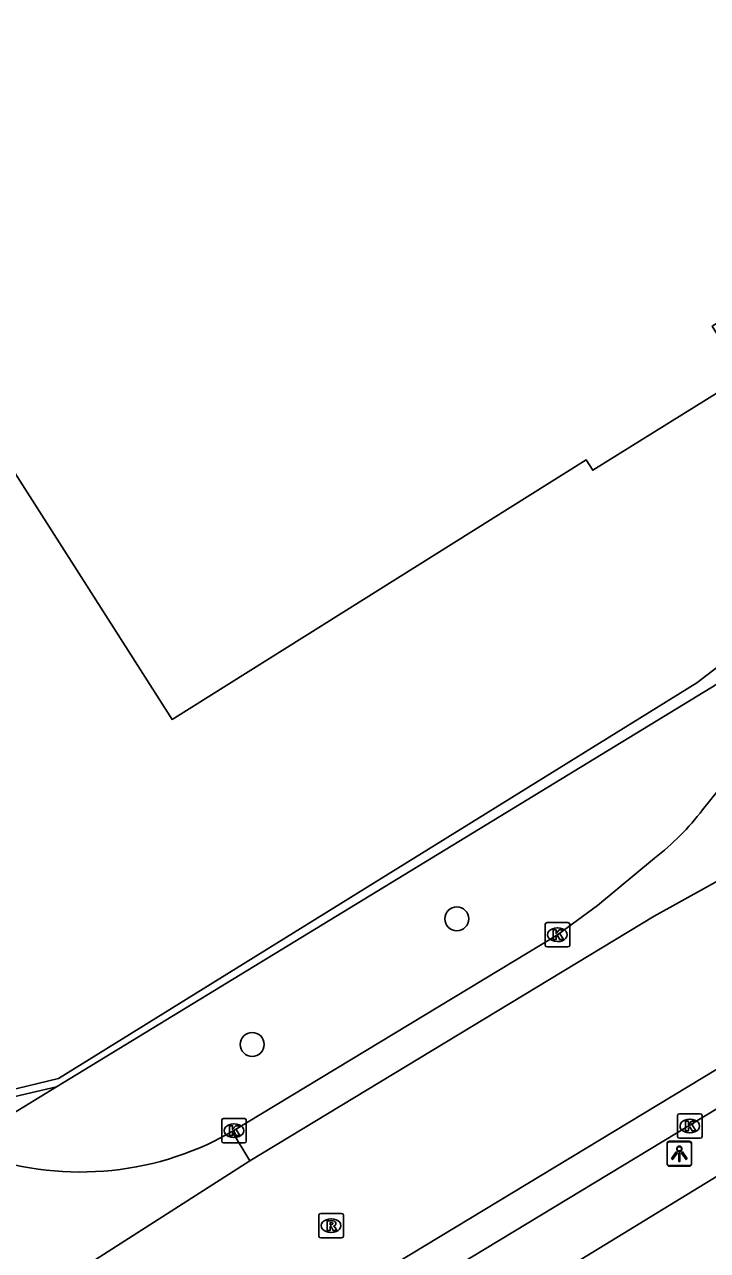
# Model space of a CAD drawing. Extents: x 156651 to 158072, y 387631 to 388990.
# Drawn here: x 157885.1 to 157913, y 388531.2 to 388581.4 of the extents above; entities that cross this region are included whole.
import ezdxf

# ---------------------------------------------------------------- set-up
doc = ezdxf.new("R2010")
doc.units = 0
for name, color, linetype in [('IMGEO_Boom', 7, 'Continuous'), ('IMGEO_Groenvoorziening', 7, 'Continuous'), ('IMGEO_Hek', 7, 'Continuous'), ('IMGEO_Kolk', 7, 'Continuous'), ('IMGEO_Lichtpunt', 7, 'Continuous'), ('IMGEO_Pand', 7, 'Continuous'), ('IMGEO_Rijbaan_lokaal_gesloten', 7, 'Continuous'), ('IMGEO_Rijbaan_lokaal_open', 7, 'Continuous'), ('IMGEO_Rioolput', 7, 'Continuous'), ('IMGEO_Voetpad_open', 7, 'Continuous')]:
    doc.layers.add(name, color=color, linetype=linetype)

msp = doc.modelspace()

# ---------------------------------------------------------------- linework, layer by layer
at = {"layer": 'IMGEO_Boom'}
for centre in [(157902.787, 388544.79), (157894.432, 388539.655)]:
    msp.add_circle(centre, 0.489, dxfattribs=at)
at = {"layer": 'IMGEO_Groenvoorziening'}
msp.add_lwpolyline([(157876.307, 388544.438), (157879.966, 388539.6), (157881.966, 388538.145), (157884.382, 388537.75), (157886.516, 388538.265), (157912.593, 388554.443), (157921.94, 388561.605), (157926.695, 388564.507), (157935.759, 388570.044)], dxfattribs=at)
at = {"layer": 'IMGEO_Hek'}
for points in [[(157926.695, 388564.507), (157921.94, 388561.605), (157912.593, 388554.443), (157886.516, 388538.265), (157884.382, 388537.75), (157881.966, 388538.145), (157879.966, 388539.6), (157876.307, 388544.438)], [(157919.17, 388537.784), (157901.376, 388526.898)]]:
    msp.add_lwpolyline(points, dxfattribs=at)
at = {"layer": 'IMGEO_Kolk'}
for p, q in [((157906.4, 388543.714), (157906.4, 388544.566)), ((157906.475, 388544.64), (157907.327, 388544.64)), ((157907.401, 388544.566), (157907.401, 388543.714)), ((157906.888, 388544.42), (157906.913, 388544.42)), ((157907.327, 388543.64), (157906.475, 388543.64)), ((157906.911, 388543.86), (157906.886, 388543.86)), ((157893.186, 388535.702), (157893.186, 388536.554)), ((157893.261, 388536.628), (157894.113, 388536.628)), ((157894.187, 388536.554), (157894.187, 388535.702)), ((157911.807, 388535.895), (157911.807, 388536.747)), ((157911.882, 388536.821), (157912.734, 388536.821)), ((157912.295, 388536.601), (157912.32, 388536.601)), ((157912.808, 388536.747), (157912.808, 388535.895)), ((157893.674, 388536.408), (157893.699, 388536.408)), ((157912.318, 388536.041), (157912.293, 388536.041)), ((157894.113, 388535.628), (157893.261, 388535.628)), ((157893.697, 388535.848), (157893.672, 388535.848)), ((157912.734, 388535.821), (157911.882, 388535.821))]:
    msp.add_line(p, q, dxfattribs=at)
for points in [[(157906.4, 388543.714), (157906.4, 388544.566)], [(157906.475, 388544.64), (157907.327, 388544.64)], [(157907.401, 388544.566), (157907.401, 388543.714)], [(157906.721, 388544.34), (157906.844, 388544.34), (157906.844, 388544.189), (157906.974, 388544.34), (157907.138, 388544.34), (157906.992, 388544.189), (157907.145, 388543.94), (157906.993, 388543.94), (157906.908, 388544.104), (157906.844, 388544.037), (157906.844, 388543.94), (157906.721, 388543.94), (157906.721, 388544.34)], [(157907.327, 388543.64), (157906.475, 388543.64)], [(157893.186, 388535.702), (157893.186, 388536.554)], [(157893.261, 388536.628), (157894.113, 388536.628)], [(157894.187, 388536.554), (157894.187, 388535.702)], [(157911.807, 388535.895), (157911.807, 388536.747)], [(157911.882, 388536.821), (157912.734, 388536.821)], [(157912.128, 388536.521), (157912.251, 388536.521), (157912.251, 388536.37), (157912.381, 388536.521), (157912.545, 388536.521), (157912.399, 388536.37), (157912.552, 388536.121), (157912.4, 388536.121), (157912.315, 388536.285), (157912.251, 388536.218), (157912.251, 388536.121), (157912.128, 388536.121), (157912.128, 388536.521)], [(157912.808, 388536.747), (157912.808, 388535.895)], [(157893.507, 388536.328), (157893.63, 388536.328), (157893.63, 388536.177), (157893.76, 388536.328), (157893.924, 388536.328), (157893.778, 388536.177), (157893.931, 388535.928), (157893.779, 388535.928), (157893.694, 388536.092), (157893.63, 388536.025), (157893.63, 388535.928), (157893.507, 388535.928), (157893.507, 388536.328)], [(157894.113, 388535.628), (157893.261, 388535.628)], [(157912.734, 388535.821), (157911.882, 388535.821)]]:
    msp.add_lwpolyline(points, dxfattribs=at)
for centre, start, end in [((157906.477, 388544.564), 91.552, 178.448), ((157906.477, 388544.564), 91.552, 178.448), ((157907.325, 388544.564), 1.552, 88.448), ((157907.325, 388544.564), 1.552, 88.448), ((157906.477, 388543.716), 181.552, 268.448), ((157906.477, 388543.716), 181.552, 268.448), ((157907.325, 388543.716), 271.552, 358.448), ((157907.325, 388543.716), 271.552, 358.448), ((157893.263, 388536.552), 91.552, 178.448), ((157893.263, 388536.552), 91.552, 178.448), ((157894.111, 388536.552), 1.552, 88.448), ((157894.111, 388536.552), 1.552, 88.448), ((157911.884, 388536.745), 91.552, 178.448), ((157911.884, 388536.745), 91.552, 178.448), ((157912.732, 388536.745), 1.552, 88.448), ((157912.732, 388536.745), 1.552, 88.448), ((157893.263, 388535.704), 181.552, 268.448), ((157893.263, 388535.704), 181.552, 268.448), ((157894.111, 388535.704), 271.552, 358.448), ((157894.111, 388535.704), 271.552, 358.448), ((157911.884, 388535.897), 181.552, 268.448), ((157911.884, 388535.897), 181.552, 268.448), ((157912.732, 388535.897), 271.552, 358.448), ((157912.732, 388535.897), 271.552, 358.448)]:
    msp.add_arc(centre, 0.0765, start, end, dxfattribs=at)
for centre, major_axis, ratio, start_param, end_param in [((157906.887, 388544.14), (-0.387, 0.002), 0.722429, 4.712389, 7.853982), ((157906.912, 388544.14), (-0.39, 0.002), 0.717154, 1.570796, 4.712389), ((157912.294, 388536.321), (-0.387, 0.002), 0.722429, 4.712389, 7.853982), ((157912.319, 388536.321), (-0.39, 0.002), 0.717154, 1.570796, 4.712389), ((157893.673, 388536.128), (-0.387, 0.002), 0.722429, 4.712389, 7.853982), ((157893.698, 388536.128), (-0.39, 0.002), 0.717154, 1.570796, 4.712389)]:
    msp.add_ellipse(centre, major_axis=major_axis, ratio=ratio, start_param=start_param, end_param=end_param, dxfattribs=at)
at = {"layer": 'IMGEO_Lichtpunt'}
for p, q in [((157911.38, 388535.576), (157911.38, 388534.769)), ((157911.38, 388535.576), (157911.38, 388534.769)), ((157911.381, 388535.6), (157911.381, 388534.793)), ((157911.381, 388535.6), (157911.381, 388534.793)), ((157912.282, 388535.671), (157911.474, 388535.671)), ((157912.282, 388535.671), (157911.474, 388535.671)), ((157912.283, 388535.695), (157911.475, 388535.695)), ((157912.283, 388535.695), (157911.475, 388535.695)), ((157912.376, 388534.769), (157912.376, 388535.576)), ((157912.376, 388534.769), (157912.376, 388535.576)), ((157912.377, 388534.793), (157912.377, 388535.6)), ((157912.377, 388534.793), (157912.377, 388535.6)), ((157911.474, 388534.675), (157912.282, 388534.675)), ((157911.474, 388534.675), (157912.282, 388534.675)), ((157911.475, 388534.699), (157912.283, 388534.699)), ((157911.475, 388534.699), (157912.283, 388534.699))]:
    msp.add_line(p, q, dxfattribs=at)
for points in [[(157911.754, 388535.24), (157911.793, 388535.212), (157911.605, 388534.95), (157911.567, 388534.977), (157911.754, 388535.24)], [(157911.755, 388535.264), (157911.794, 388535.236), (157911.606, 388534.974), (157911.568, 388535.001), (157911.755, 388535.264)], [(157911.856, 388535.192), (157911.903, 388535.192), (157911.903, 388534.87), (157911.856, 388534.87), (157911.856, 388535.192)], [(157911.857, 388535.216), (157911.904, 388535.216), (157911.904, 388534.894), (157911.857, 388534.894), (157911.857, 388535.216)], [(157911.966, 388535.212), (157912.004, 388535.239), (157912.191, 388534.977), (157912.152, 388534.949), (157911.966, 388535.212)], [(157911.967, 388535.236), (157912.005, 388535.263), (157912.192, 388535.001), (157912.153, 388534.973), (157911.967, 388535.236)]]:
    msp.add_lwpolyline(points, dxfattribs=at)
for centre in [(157911.879, 388535.374), (157911.88, 388535.398)]:
    msp.add_circle(centre, 0.0994, dxfattribs=at)
for centre, start, end in [((157911.474, 388535.576), 90, 180), ((157911.474, 388535.576), 90, 180), ((157911.475, 388535.6), 90, 180), ((157911.475, 388535.6), 90, 180), ((157912.282, 388535.576), 0, 90), ((157912.282, 388535.576), 0, 90), ((157912.283, 388535.6), 0, 90), ((157912.283, 388535.6), 0, 90), ((157911.474, 388534.769), 180, 270), ((157911.474, 388534.769), 180, 270), ((157911.475, 388534.793), 180, 270), ((157911.475, 388534.793), 180, 270), ((157912.282, 388534.769), 270, 0), ((157912.282, 388534.769), 270, 360), ((157912.283, 388534.793), 270, 0), ((157912.283, 388534.793), 270, 360)]:
    msp.add_arc(centre, 0.0946, start, end, dxfattribs=at)
at = {"layer": 'IMGEO_Pand'}
msp.add_lwpolyline([(157914.19, 388567.452), (157913.225, 388569.027), (157942.615, 388587.321), (157933.319, 388602.195), (157924.551, 388596.738), (157917.093, 388592.095), (157902.499, 388615.468), (157898.345, 388612.873), (157889.39, 388607.278), (157889.176, 388607.593), (157883.007, 388603.739), (157883.193, 388603.423), (157865.87, 388592.617), (157891.158, 388552.943), (157908.075, 388563.555), (157908.34, 388563.13), (157914.494, 388566.97), (157914.19, 388567.452)], dxfattribs=at)
at = {"layer": 'IMGEO_Rijbaan_lokaal_gesloten'}
for points in [[(157912.832, 388549.247), (157914.307, 388551.091)], [(157916.133, 388547.836), (157910.853, 388544.897), (157894.34, 388534.897)], [(157893.614, 388536.094), (157906.901, 388544.14), (157908.543, 388545.335), (157910.87, 388547.266)], [(157801.977, 388465.115), (157808.05, 388470.514), (157814.126, 388475.59), (157822.012, 388481.702), (157827.136, 388485.429), (157832.229, 388488.942), (157838.65, 388493.098), (157881.592, 388519.374), (157884.271, 388521.013), (157916.373, 388540.433), (157920.425, 388542.954), (157921.978, 388543.651), (157924.816, 388544.354)], [(157900.08, 388528.956), (157917.35, 388539.403)], [(157892.908, 388535.715), (157893.614, 388536.094)], [(157894.34, 388534.897), (157893.614, 388536.094)], [(157894.34, 388534.897), (157873.168, 388521.351)]]:
    msp.add_lwpolyline(points, dxfattribs=at)
for centre, radius, start, end in [((157903.571, 388556.457), 11.737, 308.4546, 322.0976), ((157887.406, 388546.937), 12.498, 246.5037, 296.1189)]:
    msp.add_arc(centre, radius, start, end, dxfattribs=at)
at = {"layer": 'IMGEO_Rijbaan_lokaal_open'}
for points in [[(157886.442, 388537.927), (157884.345, 388537.434), (157881.963, 388537.803), (157879.78, 388539.386), (157876.167, 388544.326)], [(157886.442, 388537.927), (157882.423, 388535.475)]]:
    msp.add_lwpolyline(points, dxfattribs=at)
at = {"layer": 'IMGEO_Rioolput'}
for p, q in [((157897.154, 388531.82), (157897.154, 388532.672)), ((157897.229, 388532.746), (157898.081, 388532.746)), ((157897.642, 388532.526), (157897.667, 388532.526)), ((157898.155, 388532.672), (157898.155, 388531.82)), ((157897.665, 388531.966), (157897.64, 388531.966)), ((157898.081, 388531.746), (157897.229, 388531.746))]:
    msp.add_line(p, q, dxfattribs=at)
for points in [[(157897.154, 388531.82), (157897.154, 388532.672)], [(157897.229, 388532.746), (157898.081, 388532.746)], [(157898.155, 388532.672), (157898.155, 388531.82)], [(157897.743, 388532.444), (157897.491, 388532.446), (157897.491, 388532.046)], [(157897.491, 388532.046), (157897.615, 388532.046), (157897.615, 388532.208), (157897.626, 388532.208)], [(157897.669, 388532.365), (157897.615, 388532.365), (157897.615, 388532.284)], [(157897.615, 388532.284), (157897.667, 388532.284)], [(157897.673, 388532.179), (157897.744, 388532.046), (157897.884, 388532.046), (157897.819, 388532.172)], [(157898.081, 388531.746), (157897.229, 388531.746)]]:
    msp.add_lwpolyline(points, dxfattribs=at)
for centre, radius, start, end in [((157897.231, 388532.67), 0.0765, 91.552, 178.448), ((157897.231, 388532.67), 0.0765, 91.552, 178.448), ((157898.079, 388532.67), 0.0765, 1.552, 88.448), ((157898.079, 388532.67), 0.0765, 1.552, 88.448), ((157897.625, 388532.155), 0.0533, 26.0293, 88.6989), ((157897.651, 388532.473), 0.19, 274.7715, 282.9687), ((157897.675, 388532.269), 0.0964, 77.0061, 93.1865), ((157897.689, 388532.326), 0.0378, 276.6634, 79.6772), ((157897.742, 388532.334), 0.109, 350.3612, 89.416), ((157897.74, 388532.334), 0.112, 277.5842, 350.9817), ((157897.724, 388532.119), 0.108, 29.5134, 73.7905), ((157897.231, 388531.822), 0.0765, 181.552, 268.448), ((157897.231, 388531.822), 0.0765, 181.552, 268.448), ((157898.079, 388531.822), 0.0765, 271.552, 358.448), ((157898.079, 388531.822), 0.0765, 271.552, 358.448)]:
    msp.add_arc(centre, radius, start, end, dxfattribs=at)
for centre, major_axis, ratio, start_param, end_param in [((157897.641, 388532.246), (-0.387, 0.002), 0.722429, 4.712389, 7.853982), ((157897.666, 388532.246), (-0.39, 0.002), 0.717154, 1.570796, 4.712389)]:
    msp.add_ellipse(centre, major_axis=major_axis, ratio=ratio, start_param=start_param, end_param=end_param, dxfattribs=at)
at = {"layer": 'IMGEO_Voetpad_open'}
for points in [[(157940.514, 388573.276), (157937.655, 388570.903), (157932.675, 388567.591), (157922.488, 388561.637), (157918.49, 388558.725), (157915.878, 388556.27), (157914.286, 388554.915), (157886.442, 388537.927)], [(157901.376, 388526.898), (157919.17, 388537.784)]]:
    msp.add_lwpolyline(points, dxfattribs=at)

doc.saveas('drawing.dxf')
